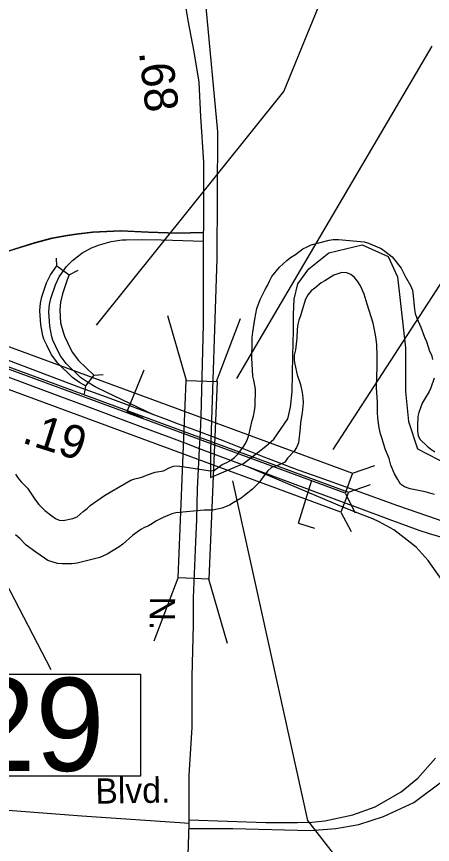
# Model space of a CAD drawing. Extents: x 2290055 to 2389491, y 66597 to 237875.
# Drawn here: x 2325752 to 2327318, y 185325 to 188439 of the extents above; entities that cross this region are included whole.
import ezdxf

# ---------------------------------------------------------------- set-up
doc = ezdxf.new("R2010")
doc.units = 0
for name, color, linetype in [('Exist Boundary Political City Limit New', 7, 'Continuous'), ('Exist Hydrographic Creek Double Shore', 7, 'Continuous'), ('Exist Road Non-System Type 51', 7, 'Continuous'), ('Exist Road Non-System Type 51 Label', 7, 'Continuous'), ('Exist Road Primary US Divided Attributed', 7, 'Continuous'), ('Exist Road Primary US Mileage Hundredths English Label', 7, 'Continuous'), ('Exist Road Primary US Ramp 1 Lane  Attributed', 7, 'Continuous'), ('Exist Road Primary US Structure Cantilever Sign CELL', 7, 'Continuous'), ('Exist Road Primary US Structure Standard Bridge CELL', 7, 'Continuous'), ('Exist Road Primary US Structure Standard Bridge Number Label', 7, 'Continuous'), ('Exist Road Secondary Mileage Hundredths English Label', 7, 'Continuous'), ('Exist Road Secondary Structure Standard Bridge CELL', 7, 'Continuous'), ('Exist Road Secondary Structure Standard Bridge Number Label', 7, 'Continuous'), ('Exist Road Secondary Type 51 Attributed', 7, 'Continuous'), ('Exist Road Secondary Type 51 Label', 7, 'Continuous'), ('Map Preparation Boundary City Limit Buffer Line', 7, 'Continuous')]:
    doc.layers.add(name, color=color, linetype=linetype)

msp = doc.modelspace()

# ---------------------------------------------------------------- linework, layer by layer
at = {"layer": 'Exist Boundary Political City Limit New'}
msp.add_lwpolyline([(2326465, 188473.9), (2326508.8, 188005.2), (2326506, 187528.4), (2326481.5, 186806.4), (2326481.5, 186705.6), (2326606.8, 186757.3), (2326661.2, 186800.9), (2326691, 186822.7), (2326721, 186850), (2326772.8, 186926.3), (2326783.8, 186969.9), (2326789.2, 187027.1), (2326791.8, 187163.3), (2326794.5, 187258.7), (2326794.5, 187318.6), (2326797.2, 187375.8), (2326811, 187433.1), (2326851.8, 187490.3), (2326928, 187550.2), (2327053.2, 187580.2), (2327151.2, 187536.6), (2327186.2, 187460.6), (2327216.7, 187193.3), (2327216.2, 187029.3), (2327228.2, 186915.5), (2327261.2, 186813.7), (2327416.8, 186732.8)], dxfattribs=at)
at = {"layer": 'Exist Hydrographic Creek Double Shore'}
for points in [[(2326829.7, 187564.9), (2326845.7, 187573.4), (2326861.7, 187580.4), (2326928.5, 187598.2), (2326944, 187600.6), (2326963.5, 187600.3), (2327060.5, 187592.1), (2327077.7, 187586.7), (2327109.7, 187573.3), (2327124.5, 187566.2), (2327138.5, 187557), (2327165.7, 187535), (2327199.7, 187492), (2327216.7, 187459.4), (2327235.7, 187427.1), (2327243, 187409.4), (2327245.7, 187388.5), (2327250.2, 187337.3), (2327253, 187322.4), (2327259, 187305), (2327274.5, 187270.9), (2327288.5, 187233.7), (2327295.7, 187216.6), (2327306.2, 187180.7), (2327313.7, 187166.6), (2327318, 187148.6)], [(2325747.5, 186717.9), (2325756.5, 186704), (2325769.2, 186689.1), (2325792.5, 186665.3), (2325823.5, 186620), (2325835.5, 186603.8), (2325858.2, 186581.2), (2325884, 186560.7), (2325898.2, 186551.1), (2325912, 186545.1), (2325927.5, 186544), (2325963.2, 186550.7), (2325979.5, 186557.8), (2326003, 186577.9), (2326017.7, 186588.4), (2326029.2, 186599.6), (2326082.7, 186637.4), (2326110, 186654.3), (2326182, 186694.7), (2326196.7, 186700.1), (2326213, 186703.4), (2326227.5, 186707.9), (2326241.5, 186713.9), (2326273.5, 186724.7), (2326304.5, 186730.9), (2326326, 186741.5), (2326342.2, 186747.9), (2326358, 186749.3), (2326375.5, 186747.2), (2326481.7, 186730.4), (2326497.5, 186733.3), (2326526.2, 186754.4), (2326543.2, 186761.4), (2326557.5, 186768.8), (2326572.2, 186779.9), (2326584.5, 186792.7), (2326604.5, 186818.9), (2326613.5, 186833.1), (2326621.7, 186849.3), (2326626.5, 186864), (2326639, 186919.7), (2326644, 186936.5), (2326648, 186955.9), (2326650.2, 186974), (2326651, 187037), (2326645.7, 187071.2), (2326642, 187086.8), (2326637.7, 187155.4), (2326638.5, 187211.3), (2326639.5, 187231.7), (2326641.7, 187252.4), (2326648.5, 187301), (2326656.7, 187340.3), (2326669.5, 187375.3), (2326687.7, 187412.4), (2326696.5, 187427.2), (2326703.7, 187443.7), (2326713, 187460.9), (2326741.7, 187496), (2326769.5, 187521.8), (2326783, 187533.3), (2326802.5, 187544.5), (2326829.7, 187564.9)], [(2327325.5, 186640.8), (2327290, 186651.3), (2327233.5, 186663.1), (2327212.5, 186670.5), (2327197, 186680.7), (2327187, 186697.3), (2327175.5, 186719.2), (2327161.5, 186752.2), (2327155, 186776.7), (2327141.5, 186809), (2327133.7, 186832.6), (2327128.7, 186851.1), (2327122.2, 186870.1), (2327117.7, 186891.6), (2327112, 186928.7), (2327111, 186950.6), (2327111, 186988.5), (2327107, 187042.8), (2327107.5, 187058.4), (2327109, 187073.7), (2327109.5, 187130.4), (2327109.5, 187162.9), (2327108.2, 187203.9), (2327106.2, 187225.5), (2327103.7, 187241.3), (2327095, 187285.5), (2327071.5, 187357), (2327060.5, 187394.9), (2327046.5, 187426.4), (2327036, 187444.3), (2327024.5, 187457.7), (2327011, 187469.3), (2326995.7, 187475.4), (2326977, 187475.8), (2326946.7, 187466.8), (2326912.5, 187445.1), (2326899.2, 187437.5), (2326874.5, 187417.2), (2326861.2, 187407.7), (2326850, 187393.4), (2326840.2, 187376.5), (2326825.5, 187331), (2326821, 187313.1), (2326814.7, 187297.4), (2326810.7, 187281.4), (2326808.5, 187263.4), (2326807, 187229.8), (2326802.2, 187185.5), (2326797.7, 187165.1), (2326797.5, 187146.2), (2326799.2, 187131), (2326808, 187091.9), (2326821.2, 187054.6), (2326827.5, 187025.4), (2326830.2, 187005), (2326830.5, 186986), (2326827, 186948.9), (2326821, 186911.9), (2326820, 186890.8), (2326813.7, 186835.4), (2326805.7, 186818.7), (2326796.7, 186804.3), (2326772.2, 186777.4), (2326762.2, 186762.8), (2326741.2, 186752.3), (2326726.5, 186748.4), (2326712, 186743.4), (2326698, 186730.6), (2326676.5, 186702.4), (2326665.7, 186686), (2326640.2, 186660.8), (2326610.5, 186637.1), (2326597, 186627.4), (2326567.5, 186610.1), (2326553.5, 186600.8), (2326539.2, 186594.9), (2326524.5, 186589.9), (2326491.2, 186583), (2326458, 186582.8), (2326351.7, 186572.3), (2326336.5, 186568.5), (2326304, 186554.6), (2326276.2, 186540.5), (2326264, 186531.8), (2326248.5, 186523.7), (2326233.7, 186517.8), (2326220, 186510.2), (2326189, 186487.4), (2326151.7, 186455.1), (2326138, 186444.3), (2326093.5, 186416.9), (2326079.5, 186410.2), (2326065, 186404.9), (2326030.2, 186395.1), (2325979.7, 186383.5), (2325960.5, 186380.5)], [(2327324.5, 187078.3), (2327311.7, 187043), (2327305, 187028.6), (2327279.7, 186984.9), (2327266.2, 186950.2), (2327263, 186934.6), (2327262, 186901.1), (2327262.2, 186879.5), (2327264.2, 186862.2), (2327271.5, 186848.7), (2327298.2, 186823), (2327310.5, 186813.1), (2327326.5, 186802.1)], [(2325960.5, 186380.5), (2325923, 186380.1), (2325906.2, 186382.3), (2325870, 186393.3), (2325856.5, 186402.1), (2325841, 186413.6), (2325824, 186424.5), (2325788.2, 186451.1), (2325763.7, 186475.3), (2325748, 186489.2)]]:
    msp.add_lwpolyline(points, dxfattribs=at)
at = {"layer": 'Exist Road Non-System Type 51'}
msp.add_lwpolyline([(2326403.1, 185403.3), (2325997.7, 185431.2), (2325489.4, 185470.6), (2325231.3, 185512.9), (2324945.1, 185578.6), (2324795, 185681.9), (2324668.3, 185874.5), (2324626, 185963.7)], dxfattribs=at)
at = {"layer": 'Exist Road Primary US Divided Attributed'}
for points in [[(2326444.3, 186875.5), (2326361.8, 186905.7), (2326326.4, 186919.1), (2326104.3, 187002.1), (2325996.9, 187041.8), (2325371.9, 187276.9), (2325269.4, 187313.5), (2325033.6, 187391.3), (2324806.3, 187454.2), (2324620, 187492.9), (2324356.1, 187538.7), (2324130.7, 187574.4), (2324084.9, 187580.8), (2323838.4, 187617.7), (2323798.5, 187623.8), (2323691.1, 187641.5), (2323451.6, 187680.9), (2323420.2, 187685.4), (2323380.9, 187690.3), (2323301.9, 187700.3), (2323272.1, 187703.2), (2323255.2, 187704.9), (2323205.8, 187706.1), (2323157.8, 187706)], [(2326441.2, 186813.7), (2326386.5, 186834.3), (2326327, 186856.6), (2326227.2, 186893.8), (2325989.9, 186982.9), (2325918.8, 187008.2), (2325480.1, 187171.9), (2325245, 187259.9), (2325161.1, 187290.1), (2325065.9, 187320.6), (2325029, 187331.8), (2324879.3, 187377), (2324841.4, 187386.5), (2324801.8, 187395.6), (2324760.6, 187404.4), (2324682.2, 187420.3), (2324635.5, 187429.8), (2324566.3, 187441.8), (2324519.3, 187450.5), (2324438.8, 187463.3), (2324251.6, 187493.8), (2323881.5, 187555.4)], [(2328153.3, 186470.7), (2328081.3, 186474.7), (2327845.7, 186476.4), (2327786.3, 186478), (2327724.7, 186479.6), (2327653.9, 186481.7), (2327601.8, 186486.9), (2327556, 186492.1), (2327506.9, 186499.9), (2327433.4, 186516.8), (2327400.4, 186525.3), (2327377, 186532.6), (2327336.7, 186546.7), (2327187.5, 186598.5), (2327028.3, 186656.2), (2326873.9, 186712), (2326812.3, 186732.7), (2326683.6, 186781.5), (2326527.7, 186844.7), (2326444.3, 186875.5)], [(2328911.3, 186396), (2328749, 186398.7), (2328588.3, 186401.8), (2328514.5, 186403.9), (2328264, 186409.1), (2328223.8, 186409.4), (2328102.4, 186412.7), (2328023, 186414.9), (2327810.8, 186418.8), (2327698.5, 186421.9), (2327622.5, 186425.9), (2327581.9, 186429.8), (2327540.8, 186435.3), (2327500.5, 186442.3), (2327418.1, 186460.3), (2327306.5, 186493.3), (2327267.8, 186506.4), (2327155.5, 186547), (2327040.5, 186589.7), (2327002.4, 186603.1), (2326441.2, 186813.7)]]:
    msp.add_lwpolyline(points, dxfattribs=at)
at = {"layer": 'Exist Road Primary US Ramp 1 Lane  Attributed'}
for points in [[(2324566.2, 187503.4), (2324948.1, 187433.8), (2325044.2, 187417.1), (2325101.9, 187411.2), (2325137, 187408.7), (2325190.1, 187405.9), (2325222.9, 187405.9), (2325255.3, 187409), (2325285, 187412.5), (2325320, 187419.1), (2325348.8, 187425.2), (2325400.8, 187439.8), (2325593.6, 187509.1), (2325713.5, 187555.9), (2325820.4, 187589.3), (2325886.1, 187606.2), (2325942.1, 187616.7), (2325975.7, 187621.5), (2326038.3, 187628.9), (2326143, 187634.5), (2326247.7, 187629.8), (2326356.1, 187625.4), (2326454.9, 187628.2)], [(2324567.4, 187502.2), (2324949.4, 187432.6), (2325045.4, 187415.9), (2325103.1, 187410), (2325138.2, 187407.5), (2325191.3, 187404.7), (2325224.1, 187404.7), (2325256.5, 187407.8), (2325286.2, 187411.3), (2325321.2, 187417.8), (2325350, 187424), (2325402, 187438.6), (2325594.8, 187507.9), (2325714.7, 187554.7), (2325821.7, 187588.1), (2325887.3, 187605), (2325943.3, 187615.5), (2325977, 187620.3), (2326039.5, 187627.7), (2326144.2, 187633.2), (2326248.9, 187628.6), (2326357.3, 187624.2), (2326456.1, 187627)], [(2326267.4, 186941.2), (2326089.3, 187026.6), (2326048.2, 187046.7), (2326018.5, 187063.3), (2325993.1, 187080.8), (2325938.9, 187133.7), (2325916.6, 187164.3), (2325898.7, 187200.1), (2325888.6, 187222.4), (2325884.3, 187234.2), (2325876.8, 187274.9), (2325873.8, 187328.2), (2325876.4, 187355.8), (2325881.2, 187379), (2325898.3, 187430.5), (2325912.4, 187460), (2325939.4, 187498.7), (2325962, 187521.2), (2325997.5, 187548.6), (2326033.4, 187568.7), (2326064.4, 187580.9), (2326107.7, 187593.2), (2326149.6, 187598.8), (2326164.2, 187599.8), (2326221.3, 187601), (2326296.2, 187599.8), (2326338.5, 187597.5), (2326456, 187594.1)], [(2327367.8, 186299.2), (2327301.6, 186393.5), (2327256.7, 186442.9), (2327200.7, 186486.7), (2327172.3, 186508.5), (2327117.5, 186539.1), (2327092.8, 186549.5), (2327056.8, 186564.2), (2326986.1, 186591.4), (2326625.8, 186744.4)], [(2326400.7, 185385.3), (2326565.9, 185385.3), (2326859, 185377.7), (2326954.4, 185385.5), (2327041.3, 185400.1), (2327133.3, 185430.4), (2327247.8, 185483.2), (2327357.2, 185564), (2327650, 185804.2), (2327735.2, 185874.9)], [(2326401.3, 185418.2), (2326690.2, 185408), (2326809.5, 185407.5), (2326863.5, 185409.2), (2326912.3, 185413.6), (2327018.3, 185436), (2327102.5, 185466.3), (2327200.1, 185522.5), (2327262.9, 185574.1), (2327329.1, 185649.3)]]:
    msp.add_lwpolyline(points, dxfattribs=at)
at = {"layer": 'Exist Road Primary US Structure Cantilever Sign CELL'}
for p, q in [((2326168.8, 186953.9), (2326232.1, 187110.1)), ((2326168.8, 186953.9), (2326227.6, 186930)), ((2326813.5, 186533.8), (2326863.4, 186694.9)), ((2326813.5, 186533.8), (2326874.1, 186515))]:
    msp.add_line(p, q, dxfattribs=at)
at = {"layer": 'Exist Road Primary US Structure Standard Bridge CELL'}
for p, q in [((2325903.5, 187502), (2325902, 187530)), ((2325903.5, 187502), (2325949.7, 187468)), ((2325949.7, 187468), (2325984, 187484.7)), ((2326042.2, 187090), (2326011.2, 187050.6)), ((2326042.2, 187090), (2326077.4, 187092.1)), ((2326011.2, 187050.6), (2326006.9, 187020.3)), ((2327016.7, 186721.5), (2327100.4, 186750.2)), ((2327001.4, 186650.4), (2327085.1, 186679.1)), ((2326988.6, 186646.5), (2327027.3, 186572.9)), ((2326973.3, 186575.4), (2327012, 186501.9))]:
    msp.add_line(p, q, dxfattribs=at)
for points in [[(2326011.2, 187050.6), (2325988.8, 187063), (2325962.6, 187080.9), (2325906.8, 187134.9), (2325883.8, 187166.1), (2325865.3, 187202.7), (2325855, 187225.4), (2325850.5, 187237.5), (2325842.8, 187279), (2325839.6, 187333.4), (2325842.4, 187361.5), (2325847.3, 187385.3), (2325864.9, 187437.8), (2325879.4, 187467.9), (2325903.5, 187502)], [(2325949.7, 187468), (2325942.8, 187448.6), (2325925.2, 187396.1), (2325917, 187364.4), (2325914.3, 187336.3), (2325917.2, 187286.4), (2325928.4, 187248.3), (2325932.9, 187236.3), (2325943.2, 187213.5), (2325961.7, 187176.9), (2325984.7, 187145.7), (2326042.2, 187090)]]:
    msp.add_lwpolyline(points, dxfattribs=at)
for points in [[(2324981.4, 187470.3), (2327016.7, 186721.5), (2326988.6, 186646.5), (2324953.3, 187395.3)], [(2324966.1, 187399.3), (2327001.4, 186650.4), (2326973.3, 186575.4), (2324938, 187324.3)]]:
    msp.add_lwpolyline(points, close=True, dxfattribs=at)
at = {"layer": 'Exist Road Primary US Structure Standard Bridge Number Label'}
for points in [[(2326053, 187278.8), (2326758.2, 188156.7), (2327276.3, 189423.2)], [(2326944, 186810.7), (2327471, 187622.3), (2327797.7, 187906.8)], [(2324066.9, 187393.9), (2325520.5, 186674.3), (2325880.3, 185983.5)], [(2326564.5, 186692.8), (2326847.9, 185414.8), (2327136.9, 185042.5)]]:
    msp.add_lwpolyline(points, dxfattribs=at)
msp.add_lwpolyline([(2325289.7, 185966.1), (2326218.7, 185966.1), (2326218.7, 185581.9), (2325289.7, 185581.9)], close=True, dxfattribs=at)
at = {"layer": 'Exist Road Secondary Structure Standard Bridge CELL'}
for p, q in [((2326391.6, 187070.4), (2326321.5, 187313.2)), ((2326504.7, 187066.2), (2326594.6, 187303.1)), ((2326270.4, 186090.5), (2326360.3, 186327.4)), ((2326546, 186080.3), (2326476, 186323.1))]:
    msp.add_line(p, q, dxfattribs=at)
msp.add_lwpolyline([(2326360.3, 186327.4), (2326391, 187070.4), (2326506.7, 187066.1), (2326476, 186323.1)], close=True, dxfattribs=at)
at = {"layer": 'Exist Road Secondary Structure Standard Bridge Number Label'}
msp.add_line((2326581, 187077.1), (2327316.4, 188327.3), dxfattribs=at)
at = {"layer": 'Exist Road Secondary Type 51 Attributed'}
for points in [[(2326444.3, 186875.5), (2326447.2, 186934.1), (2326455.6, 187280.2), (2326455.6, 187483.1), (2326456.8, 187782.5), (2326456.8, 187890.9), (2326445.2, 188061.6), (2326438.9, 188192.1), (2326420.3, 188306.9), (2326398.3, 188424.6), (2326373.6, 188572.1)], [(2326441.2, 186813.7), (2326444.3, 186875.5)], [(2326433.7, 186661.1), (2326441.2, 186813.7)], [(2326401.2, 185401), (2326401.8, 185584.5), (2326412.6, 185766.8), (2326413.3, 185956.9), (2326418, 186150.9), (2326418.2, 186253), (2326426.6, 186463), (2326430.3, 186546.8), (2326433.7, 186661.1)], [(2326434.8, 181351.2), (2326409.4, 181456.6), (2326393.7, 181607.7), (2326388, 181789.4), (2326378.7, 181971.2), (2326383.5, 182216.8), (2326364.8, 182350.9), (2326352.1, 182559.3), (2326342.8, 182739.9), (2326336.6, 182931.8), (2326334.3, 183214.7), (2326335, 183365), (2326336.6, 183486.3), (2326340.4, 183584.4), (2326354, 184019), (2326366.2, 184431.3), (2326376.9, 184746.5), (2326390.6, 185058.4), (2326401.2, 185401)]]:
    msp.add_lwpolyline(points, dxfattribs=at)
at = {"layer": 'Map Preparation Boundary City Limit Buffer Line'}
msp.add_lwpolyline([(2326465, 188473.9), (2326508.8, 188005.2), (2326506, 187528.4), (2326481.5, 186806.4), (2326481.5, 186705.6), (2326606.8, 186757.3), (2326661.2, 186800.9), (2326691, 186822.7), (2326721, 186850), (2326772.8, 186926.3), (2326783.8, 186969.9), (2326789.2, 187027.1), (2326791.8, 187163.3), (2326794.5, 187258.7), (2326794.5, 187318.6), (2326797.2, 187375.8), (2326811, 187433.1), (2326851.8, 187490.3), (2326928, 187550.2), (2327053.2, 187580.2), (2327151.2, 187536.6), (2327186.2, 187460.6), (2327216.7, 187193.3), (2327216.2, 187029.3), (2327228.2, 186915.5), (2327261.2, 186813.7), (2327416.8, 186732.8)], dxfattribs=at)

# ---------------------------------------------------------------- texts
at = {"layer": 'Exist Road Non-System Type 51 Label'}
msp.add_text('Blvd.', height=95, rotation=0.9324, dxfattribs=at).set_placement((2326049.2, 185478.1))
at = {"layer": 'Exist Road Primary US Mileage Hundredths English Label'}
msp.add_text('.19', height=125, rotation=342.3281, dxfattribs=at).set_placement((2325768.3, 186837.5))
at = {"layer": 'Exist Road Primary US Structure Standard Bridge Number Label'}
msp.add_text('129', height=350, dxfattribs=at).set_placement((2325302.2, 185601.7))
at = {"layer": 'Exist Road Secondary Mileage Hundredths English Label'}
msp.add_text('.68', height=125, rotation=276.5893, dxfattribs=at).set_placement((2326212.6, 188305.2))
at = {"layer": 'Exist Road Secondary Type 51 Label'}
msp.add_text('N.', height=95, rotation=269.4009, dxfattribs=at).set_placement((2326254.2, 186258))

doc.saveas('drawing.dxf')
